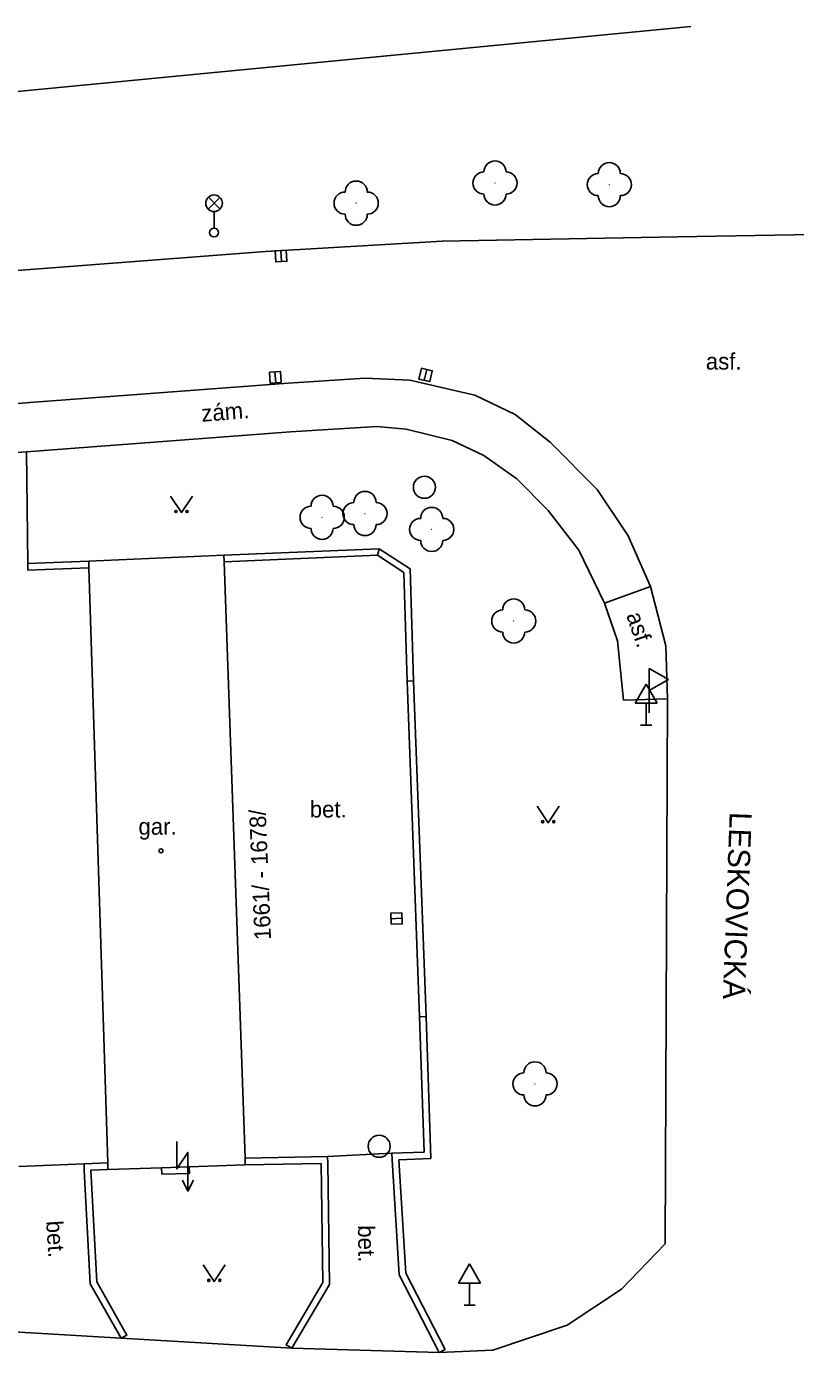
# Model space of a CAD drawing. Extents: x -737812 to -729375, y -1123000 to -1115500.
# Drawn here: x -736249.9 to -736215.1, y -1118216.8 to -1118156.8 of the extents above; entities that cross this region are included whole.
import ezdxf

# ---------------------------------------------------------------- set-up
doc = ezdxf.new("R2010")
doc.units = 0
for name, color, linetype in [('Doplněk polohopisu', 7, 'Continuous'), ('Doplňkové značky', 7, 'Continuous'), ('Hranice - ploty_ zdi', 7, 'Continuous'), ('Komunikace', 7, 'Continuous'), ('Názvy ulic_ silnic_ žel_', 7, 'Continuous'), ('Pomocné popisy', 7, 'Continuous'), ('Popisy budov', 7, 'Continuous'), ('Povr_ zn_ inž_ sítí - el_', 7, 'Continuous'), ('Povr_ zn_ inž_ sítí - kan_', 7, 'Continuous'), ('Povr_ zn_ inž_ sítí - pl_', 7, 'Continuous'), ('Stavební objekty', 7, 'Continuous'), ('Zeleň', 7, 'Continuous'), ('Značky druhů budov', 7, 'Continuous'), ('Značky druhů pozemků', 7, 'Continuous'), ('Čísla popisná', 7, 'Continuous')]:
    doc.layers.add(name, color=color, linetype=linetype)

msp = doc.modelspace()

# ---------------------------------------------------------------- linework, layer by layer
at = {"layer": 'Doplněk polohopisu'}
for p, q in [((-736223.75, -1118182.89), (-736221.67, -1118182.14)), ((-736223.16, -1118184.6), (-736223.75, -1118182.89))]:
    msp.add_line(p, q, dxfattribs=at)
for points in [[(-736223.75, -1118182.89), (-736224.91, -1118180.49), (-736226.31, -1118178.7), (-736227.72, -1118177.27), (-736229.21, -1118176.21), (-736230.64, -1118175.54), (-736232.73, -1118175.02), (-736234.05, -1118174.91), (-736237.96, -1118175.14), (-736249.9, -1118176.05)], [(-736252.33, -1118176.2), (-736249.9, -1118176.05)], [(-736249.85, -1118181.1), (-736249.9, -1118176.05)], [(-736223.16, -1118184.6), (-736222.89, -1118187.28)], [(-736222.89, -1118187.28), (-736220.91, -1118187.22)]]:
    msp.add_lwpolyline(points, dxfattribs=at)
at = {"layer": 'Doplňkové značky'}
for p, q in [((-736221.87, -1118186.554), (-736222.37, -1118187.42)), ((-736221.87, -1118186.554), (-736221.37, -1118187.42)), ((-736222.37, -1118187.42), (-736221.37, -1118187.42)), ((-736221.87, -1118188.42), (-736221.87, -1118187.42)), ((-736222.12, -1118188.42), (-736221.62, -1118188.42)), ((-736229.86, -1118212.784), (-736230.36, -1118213.65)), ((-736229.86, -1118212.784), (-736229.36, -1118213.65)), ((-736230.36, -1118213.65), (-736229.36, -1118213.65)), ((-736229.86, -1118214.65), (-736229.86, -1118213.65)), ((-736230.11, -1118214.65), (-736229.61, -1118214.65))]:
    msp.add_line(p, q, dxfattribs=at)
at = {"layer": 'Hranice - ploty_ zdi'}
for p, q in [((-736250.26, -1118208.37), (-736247.3, -1118208.25)), ((-736236.28, -1118207.93), (-736233.37, -1118207.78))]:
    msp.add_line(p, q, dxfattribs=at)
for points in [[(-736233.95, -1118180.43), (-736240.98, -1118180.72)], [(-736234.03, -1118180.73), (-736240.97, -1118181.02)], [(-736234.03, -1118180.73), (-736233.95, -1118180.43)], [(-736232.84, -1118181.51), (-736234.03, -1118180.73)], [(-736232.55, -1118181.34), (-736233.95, -1118180.43)], [(-736247.09, -1118180.99), (-736249.85, -1118181.1)], [(-736249.85, -1118181.1), (-736249.84, -1118181.4)], [(-736249.84, -1118181.4), (-736247.08, -1118181.29)], [(-736232.39, -1118186.41), (-736232.55, -1118181.34)], [(-736232.69, -1118186.42), (-736232.84, -1118181.51)], [(-736232.69, -1118186.42), (-736232.39, -1118186.41)], [(-736232.12, -1118201.6), (-736232.69, -1118186.42)], [(-736231.82, -1118201.59), (-736232.39, -1118186.41)], [(-736232.12, -1118201.6), (-736231.82, -1118201.59)], [(-736231.92, -1118207.73), (-736232.12, -1118201.6)], [(-736231.61, -1118208.02), (-736231.82, -1118201.59)], [(-736233.37, -1118207.78), (-736231.92, -1118207.73)], [(-736246.23, -1118208.21), (-736247.3, -1118208.25)], [(-736247.3, -1118208.25), (-736247.29, -1118208.55)], [(-736236.28, -1118207.93), (-736240.02, -1118208)], [(-736240.01, -1118208.3), (-736236.57, -1118208.24)], [(-736236.5, -1118213.63), (-736236.57, -1118208.24)], [(-736236.27, -1118208.23), (-736236.28, -1118207.93)], [(-736236.27, -1118208.23), (-736236.2, -1118213.71)], [(-736233.37, -1118207.78), (-736233.36, -1118208.08)], [(-736233.36, -1118208.08), (-736233.04, -1118213.28)], [(-736233.06, -1118208.07), (-736231.61, -1118208.02)], [(-736232.74, -1118213.2), (-736233.06, -1118208.07)], [(-736247.29, -1118208.55), (-736247.02, -1118213.69)], [(-736246.99, -1118208.54), (-736246.22, -1118208.51)], [(-736246.72, -1118213.6), (-736246.99, -1118208.54)], [(-736247.02, -1118213.69), (-736245.63, -1118216.15), (-736245.36, -1118216), (-736246.72, -1118213.6)], [(-736236.5, -1118213.63), (-736238.16, -1118216.45), (-736237.9, -1118216.6), (-736236.2, -1118213.71)], [(-736233.04, -1118213.28), (-736231.24, -1118216.79), (-736230.97, -1118216.65), (-736232.74, -1118213.2)]]:
    msp.add_lwpolyline(points, dxfattribs=at)
at = {"layer": 'Komunikace'}
for p, q in [((-736251.53, -1118215.79), (-736245.63, -1118216.15)), ((-736245.63, -1118216.15), (-736237.9, -1118216.6)), ((-736237.9, -1118216.6), (-736231.24, -1118216.79)), ((-736231.24, -1118216.79), (-736228.81, -1118216.69))]:
    msp.add_line(p, q, dxfattribs=at)
for points in [[(-736181.84, -1118165.66), (-736220.45, -1118166.32), (-736231.1, -1118166.52), (-736239.09, -1118166.98), (-736258.03, -1118168.43), (-736265.02, -1118169.04), (-736273.97, -1118170.1), (-736292.72, -1118173.07), (-736312.47, -1118176.29), (-736332.22, -1118179.38), (-736344.11, -1118181.03), (-736354.05, -1118182.16), (-736362.99, -1118182.97), (-736372.98, -1118183.74), (-736382.94, -1118184.33), (-736394.28, -1118184.84)], [(-736220.98, -1118184.82), (-736221.67, -1118182.14), (-736222.69, -1118179.85), (-736224.09, -1118177.76), (-736226.22, -1118175.61), (-736227.79, -1118174.36), (-736229.62, -1118173.49), (-736232.56, -1118172.8), (-736234.58, -1118172.71), (-736238.06, -1118172.94), (-736249.76, -1118173.82), (-736253.1, -1118174.1), (-736257.83, -1118174.46), (-736264.81, -1118175.07), (-736273.73, -1118176.12), (-736291.52, -1118178.98), (-736312.24, -1118182.36), (-736331.5, -1118185.33)], [(-736220.98, -1118184.82), (-736220.91, -1118187.22)], [(-736220.91, -1118187.22), (-736221.01, -1118211.87)], [(-736221.01, -1118211.87), (-736222.99, -1118213.92)], [(-736222.99, -1118213.92), (-736225.45, -1118215.55)], [(-736225.45, -1118215.55), (-736228.81, -1118216.69)]]:
    msp.add_lwpolyline(points, dxfattribs=at)
at = {"layer": 'Povr_ zn_ inž_ sítí - el_'}
for p, q in [((-736241.684, -1118165.068), (-736241.156, -1118164.54)), ((-736241.148, -1118165.065), (-736241.676, -1118164.536)), ((-736241.42, -1118165.18), (-736241.42, -1118165.93))]:
    msp.add_line(p, q, dxfattribs=at)
for points in [[(-736243.1, -1118207.24), (-736243.1, -1118208.49), (-736242.6, -1118207.74), (-736242.6, -1118209.49)], [(-736242.85, -1118208.99), (-736242.6, -1118209.49), (-736242.35, -1118208.99)]]:
    msp.add_lwpolyline(points, dxfattribs=at)
for centre, radius in [((-736241.42, -1118164.805), 0.375), ((-736241.42, -1118166.13), 0.2)]:
    msp.add_circle(centre, radius, dxfattribs=at)
at = {"layer": 'Povr_ zn_ inž_ sítí - kan_'}
for p, q in [((-736238.404, -1118166.94), (-736238.376, -1118167.44)), ((-736231.793, -1118172.327), (-736231.907, -1118172.813)), ((-736238.669, -1118172.431), (-736238.631, -1118172.929)), ((-736233.42, -1118197.169), (-736232.92, -1118197.151))]:
    msp.add_line(p, q, dxfattribs=at)
for points in [[(-736238.655, -1118166.955), (-736238.626, -1118167.455), (-736238.126, -1118167.426), (-736238.154, -1118166.926)], [(-736232.037, -1118172.269), (-736232.152, -1118172.757), (-736231.663, -1118172.871), (-736231.549, -1118172.384)], [(-736238.919, -1118172.45), (-736238.882, -1118172.949), (-736238.381, -1118172.911), (-736238.419, -1118172.412)], [(-736233.411, -1118197.42), (-736232.911, -1118197.402), (-736232.929, -1118196.901), (-736233.429, -1118196.919)]]:
    msp.add_lwpolyline(points, close=True, dxfattribs=at)
for centre in [(-736231.9, -1118177.65), (-736233.95, -1118207.46)]:
    msp.add_circle(centre, 0.5, dxfattribs=at)
at = {"layer": 'Povr_ zn_ inž_ sítí - pl_'}
for p, q in [((-736221.73, -1118186.85), (-736221.73, -1118185.85)), ((-736221.73, -1118185.85), (-736220.864, -1118186.35)), ((-736221.73, -1118186.85), (-736220.864, -1118186.35)), ((-736221.73, -1118187.85), (-736221.73, -1118186.85))]:
    msp.add_line(p, q, dxfattribs=at)
at = {"layer": 'Stavební objekty'}
for points in [[(-736247.09, -1118180.99), (-736240.98, -1118180.72)], [(-736240.98, -1118180.72), (-736240.97, -1118181.02), (-736240.02, -1118208), (-736240.01, -1118208.3)], [(-736247.09, -1118180.99), (-736247.08, -1118181.29), (-736246.23, -1118208.21), (-736246.22, -1118208.51)], [(-736240.01, -1118208.3), (-736242.54, -1118208.39), (-736243.8, -1118208.43), (-736246.22, -1118208.51)], [(-736243.79, -1118208.73), (-736243.8, -1118208.43)], [(-736243.79, -1118208.73), (-736242.53, -1118208.69)], [(-736242.53, -1118208.69), (-736242.54, -1118208.39)]]:
    msp.add_lwpolyline(points, dxfattribs=at)
at = {"layer": 'Zeleň'}
msp.add_lwpolyline([(-736280.32, -1118162.64), (-736219.85, -1118156.81)], dxfattribs=at)
for centre in [(-736228.71, -1118163.89), (-736223.54, -1118163.96), (-736234.99, -1118164.8), (-736234.59, -1118178.84), (-736236.53, -1118179.01), (-736231.57, -1118179.56), (-736227.86, -1118183.7), (-736226.9, -1118204.64)]:
    msp.add_circle(centre, 0.0005, dxfattribs=at)
for centre, start, end in [((-736228.71, -1118163.39), 360, 179.99999), ((-736223.54, -1118163.46), 360, 179.99999), ((-736234.99, -1118164.3), 360, 179.99999), ((-736229.21, -1118163.89), 89.99999, 269.99999), ((-736228.21, -1118163.89), 270, 89.99999), ((-736224.04, -1118163.96), 89.99999, 269.99999), ((-736223.04, -1118163.96), 270, 89.99999), ((-736235.49, -1118164.8), 89.99999, 269.99999), ((-736234.49, -1118164.8), 270, 89.99999), ((-736228.71, -1118164.39), 179.99999, 359.99999), ((-736223.54, -1118164.46), 179.99999, 359.99999), ((-736234.99, -1118165.3), 179.99999, 359.99999), ((-736236.53, -1118178.51), 360, 179.99999), ((-736235.09, -1118178.84), 89.99999, 269.99999), ((-736234.59, -1118178.34), 360, 179.99999), ((-736234.09, -1118178.84), 270, 89.99999), ((-736237.03, -1118179.01), 89.99999, 269.99999), ((-736236.03, -1118179.01), 270, 89.99999), ((-736231.57, -1118179.06), 360, 179.99999), ((-736236.53, -1118179.51), 179.99999, 359.99999), ((-736234.59, -1118179.34), 179.99999, 359.99999), ((-736232.07, -1118179.56), 89.99999, 269.99999), ((-736231.07, -1118179.56), 270, 89.99999), ((-736231.57, -1118180.06), 179.99999, 359.99999), ((-736227.86, -1118183.2), 360, 179.99999), ((-736228.36, -1118183.7), 89.99999, 269.99999), ((-736227.36, -1118183.7), 270, 89.99999), ((-736227.86, -1118184.2), 179.99999, 359.99999), ((-736227.4, -1118204.64), 89.99999, 269.99999), ((-736226.9, -1118204.14), 360, 179.99999), ((-736226.4, -1118204.64), 270, 89.99999), ((-736226.9, -1118205.14), 179.99999, 359.99999)]:
    msp.add_arc(centre, 0.5, start, end, dxfattribs=at)
at = {"layer": 'Značky druhů budov'}
msp.add_circle((-736243.82, -1118194.1), 0.0875, dxfattribs=at)
at = {"layer": 'Značky druhů pozemků'}
for points in [[(-736243.39, -1118178.05), (-736242.89, -1118178.8), (-736242.39, -1118178.05)], [(-736226.8, -1118192.08), (-736226.3, -1118192.83), (-736225.8, -1118192.08)], [(-736241.91, -1118212.83), (-736241.41, -1118213.58), (-736240.91, -1118212.83)]]:
    msp.add_lwpolyline(points, dxfattribs=at)
for centre in [(-736243.14, -1118178.75), (-736242.64, -1118178.75), (-736226.55, -1118192.78), (-736226.05, -1118192.78), (-736241.659, -1118213.53), (-736241.159, -1118213.53)]:
    msp.add_circle(centre, 0.05, dxfattribs=at)

# ---------------------------------------------------------------- texts
at = {"layer": 'Názvy ulic_ silnic_ žel_'}
msp.add_text('LESKOVICKÁ', height=1, rotation=267.8982, dxfattribs=at).set_placement((-736218.09, -1118192.33))
at = {"layer": 'Pomocné popisy'}
for s, p in [('asf.', (-736219.17, -1118172.33)), ('bet.', (-736237.09, -1118192.59))]:
    msp.add_text(s, height=0.75, dxfattribs=at).set_placement(p)
for s, rotation, p in [('zám.', 4.35834, (-736241.97, -1118174.69)), ('asf.', 289.03593, (-736222.78, -1118183.44)), ('bet.', 273.79184, (-736249.02, -1118210.85)), ('bet.', 270.73184, (-736234.91, -1118211.04))]:
    msp.add_text(s, height=0.75, rotation=rotation, dxfattribs=at).set_placement(p)
at = {"layer": 'Popisy budov'}
msp.add_text('gar.', height=0.75, dxfattribs=at).set_placement((-736244.84, -1118193.37))
at = {"layer": 'Čísla popisná'}
msp.add_text('1661/ - 1678/', height=0.75, rotation=92.36083, dxfattribs=at).set_placement((-736238.84, -1118198.12))

doc.saveas('drawing.dxf')
